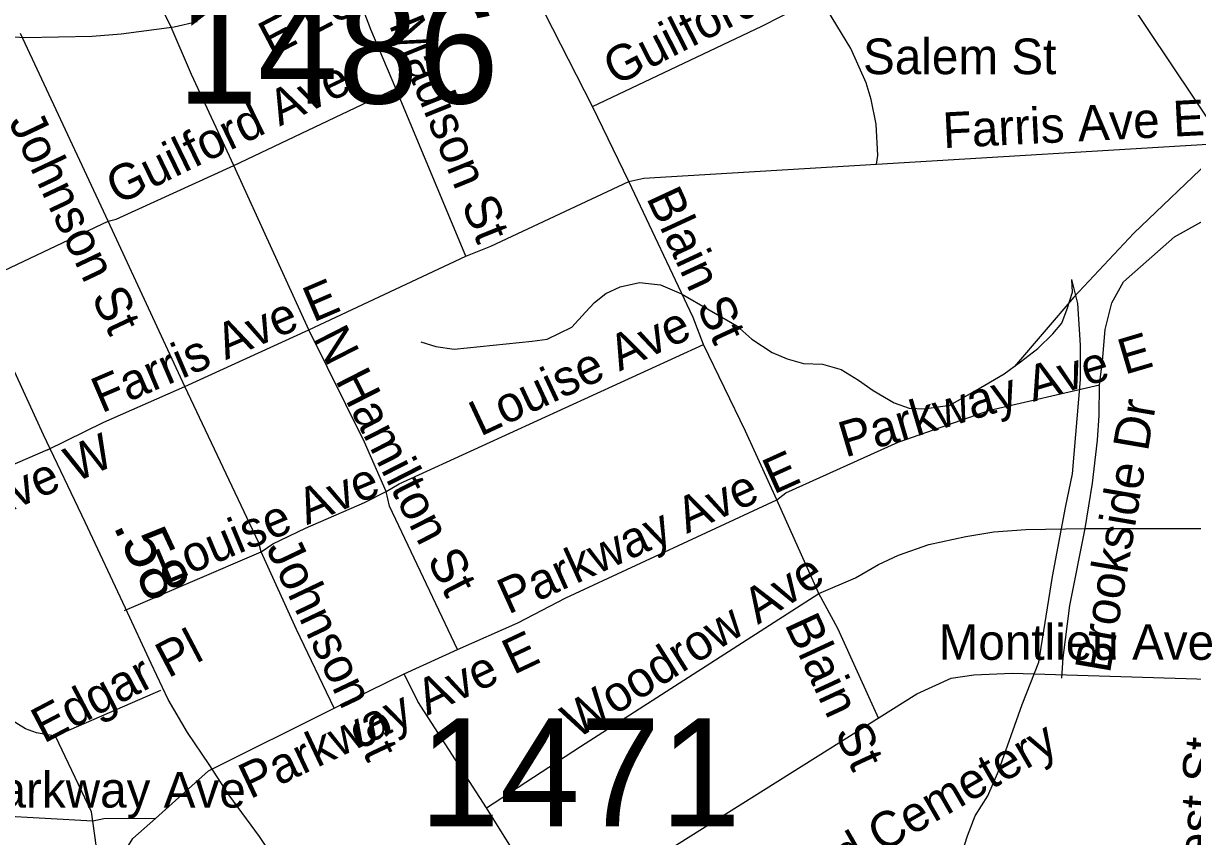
# Model space of a CAD drawing. Extents: x 1662474 to 1856135, y 779280 to 917889.
# Drawn here: x 1699415 to 1702532, y 808445 to 810613 of the extents above; entities that cross this region are included whole.
import ezdxf

# ---------------------------------------------------------------- set-up
doc = ezdxf.new("R2010")
doc.units = 0
for name, color, linetype in [('Cogo Default Point CELL', 7, 'Continuous'), ('Exist Hydrographic Misc Water Feature', 7, 'Continuous'), ('Exist Road Non-System Type 51', 7, 'Continuous'), ('Exist Road Non-System Type 51 Label', 7, 'Continuous'), ('Exist Road Primary US Mileage Hundredths English Label', 7, 'Continuous'), ('Exist Road Primary US UnDivided 4 Lane Attributed', 7, 'Continuous'), ('Exist Road Secondary Type 51 Attributed', 7, 'Continuous'), ('Exist Road Secondary Type 51 Divided Attributed', 7, 'Continuous'), ('Exist Road Secondary Type 51 Label', 7, 'Continuous')]:
    doc.layers.add(name, color=color, linetype=linetype)

msp = doc.modelspace()

# ---------------------------------------------------------------- linework, layer by layer
at = {"layer": 'Exist Hydrographic Misc Water Feature'}
for points in [[(1704194, 810833.5), (1703927.6, 810785.4), (1703456.1, 810667.9), (1702820.3, 810500), (1702743.7, 810450.7), (1702666.8, 810371.4), (1702591.6, 810259.9), (1702375.3, 810053.6), (1702215.4, 809882.9), (1702057.4, 809698.1)], [(1700475.1, 809764.4), (1700515.1, 809752.1), (1700563.2, 809744.5), (1700771.3, 809765.7), (1700811.3, 809771.5), (1700877.4, 809803), (1700913.5, 809843.3), (1700937.6, 809869), (1700967.8, 809893), (1701005.8, 809910.4), (1701057.8, 809922.4), (1701114, 809916.4), (1701169.6, 809892.2), (1701317.5, 809807.2), (1701357.4, 809771), (1701411.3, 809735.5), (1701451.1, 809719.1), (1701495.1, 809706.7), (1701545.2, 809704.8), (1701595, 809690.7), (1701641, 809661.9), (1701680.8, 809634.1), (1701736.8, 809601.7), (1701776.7, 809587.7), (1701816.6, 809585.3), (1701884.7, 809595.4), (1701952.8, 809633.4), (1702029.3, 809678.6), (1702073.2, 809710.5), (1702119.4, 809746.5), (1702159.4, 809785.9), (1702183.7, 809814.1), (1702197.7, 809852.5), (1702211.9, 809896.5), (1702210.1, 809930.1)], [(1701632, 807436.6), (1701622.5, 807491), (1701622.4, 807538.5), (1701627.6, 807805.1), (1701649.7, 807886.8), (1701690.2, 807952.4), (1701746.5, 808020.2), (1701820.8, 808126.2), (1701855.3, 808191.9), (1701885.6, 808303.7), (1701932.1, 808447.3), (1701952.4, 808501), (1701986.6, 808553.6), (1702014.9, 808619.5), (1702077.7, 808797.1), (1702122.2, 808910.3), (1702159, 809138.5), (1702193.6, 809322.4), (1702212.2, 809412.3), (1702233, 809663.8), (1702233.5, 809755.7), (1702226.2, 809866.7), (1702210.1, 809930.1)]]:
    msp.add_lwpolyline(points, dxfattribs=at)
at = {"layer": 'Exist Road Non-System Type 51'}
for p, q in [((1700932.2, 810391.4), (1700782.6, 810685.6)), ((1699641.4, 810085.4), (1699407.9, 810586.1)), ((1699975.9, 810234.4), (1700407.9, 810439.4)), ((1700595, 809992.2), (1700407.9, 810439.4)), ((1701029.6, 810191.6), (1700932.2, 810391.4)), ((1701689.4, 810237.6), (1702623.5, 810293.8)), ((1700176.6, 809796.1), (1699975.9, 810234.4)), ((1699845.4, 809644.9), (1699641.4, 810085.4)), ((1700176.6, 809796.1), (1700595, 809992.2)), ((1699845.4, 809644.9), (1700176.6, 809796.1)), ((1699479.8, 809476.7), (1699165.4, 809341)), ((1701535.9, 809092.9), (1701424.1, 809343.1)), ((1702245.9, 809266.4), (1702662.9, 809266.4)), ((1699684.8, 809047.6), (1700049.4, 809204.8)), ((1700430.4, 808878.8), (1700572.9, 808944.4)), ((1700243.9, 808787.7), (1700430.4, 808878.8)), ((1699780.9, 808834.4), (1699501.2, 808712.9)), ((1699908.9, 808620.8), (1700243.9, 808787.7)), ((1699908.9, 808620.8), (1699767.6, 808493.2)), ((1699600.2, 808486.4), (1699249.1, 808505.6)), ((1700843.8, 808212.4), (1700649.6, 808521.6))]:
    msp.add_line(p, q, dxfattribs=at)
for points in [[(1702623.5, 810293.8), (1702599.4, 810319.7), (1702288.9, 810782.9), (1702111.5, 811041.5)], [(1700407.9, 810439.4), (1700341.6, 810597.1), (1700299.4, 810706.6), (1700258, 810789.5)], [(1699806.5, 810609.2), (1699772.4, 810676.9), (1699731.8, 810740.9), (1699718.6, 810754.6)], [(1700932.2, 810391.4), (1701383.6, 810605.8), (1701540.9, 810686.6)], [(1701689.4, 810237.6), (1701692.6, 810261.2), (1701688.9, 810344.4), (1701675, 810409.8), (1701661.6, 810454.9), (1701620.9, 810545.7), (1701559.2, 810648), (1701540.9, 810686.6)], [(1699975.9, 810234.4), (1699863, 810476.9), (1699806.5, 810609.2)], [(1699641.4, 810085.4), (1699663, 810090.9), (1699975.9, 810234.4)], [(1701029.6, 810191.6), (1701068.8, 810200), (1701689.4, 810237.6)], [(1700595, 809992.2), (1700660.9, 810019.4), (1701029.6, 810191.6)], [(1701228.6, 809757), (1701200.5, 809829.4), (1701029.6, 810191.6)], [(1702283.6, 809649.7), (1702291.8, 809712.9), (1702298.9, 809797.2), (1702316.4, 809868), (1702347.4, 809924.4), (1702483.4, 810043.9), (1702732.5, 810182.7)], [(1699282.6, 809910.2), (1699364, 809954.4), (1699641.4, 810085.4)], [(1700382.4, 809365.1), (1700324.4, 809496.9), (1700176.6, 809796.1)], [(1700382.4, 809365.1), (1700416.8, 809385.6), (1701228.6, 809757)], [(1701424.1, 809343.1), (1701340.1, 809526.2), (1701228.6, 809757)], [(1699479.8, 809476.7), (1699630.1, 809549.9), (1699845.4, 809644.9)], [(1700049.4, 809204.8), (1700043, 809228.1), (1699845.4, 809644.9)], [(1701424.1, 809343.1), (1701448, 809361.2), (1701747.4, 809496.4), (1701991.2, 809582.2), (1702283.6, 809649.7)], [(1702245.9, 809266.4), (1702265.5, 809387.7), (1702278.9, 809501.9), (1702283.1, 809568.2), (1702283.6, 809649.7)], [(1700049.4, 809204.8), (1700079.8, 809225.8), (1700166.9, 809267.2), (1700324.4, 809335.8), (1700382.4, 809365.1)], [(1700572.9, 808944.4), (1700391.6, 809326.5), (1700382.4, 809365.1)], [(1700572.9, 808944.4), (1700733.2, 809014.8), (1700861.4, 809081.4), (1701424.1, 809343.1)], [(1701535.9, 809092.9), (1701633.2, 809134.9), (1701694.4, 809170.7), (1701748, 809195.9), (1701829.1, 809223.9), (1701927.5, 809244.9), (1702002, 809257.5), (1702087.6, 809263.9), (1702245.9, 809266.4)], [(1702183.1, 808867.8), (1702186.9, 808921.9), (1702204.4, 809061.2), (1702245.9, 809266.4)], [(1700243.9, 808787.7), (1700143.5, 808997.4), (1700049.4, 809204.8)], [(1700649.6, 808521.6), (1700899.9, 808685.4), (1701535.9, 809092.9)], [(1701695.2, 808759.6), (1701586, 809000.4), (1701535.9, 809092.9)], [(1699501.2, 808712.9), (1699450.1, 808721.6), (1699420.8, 808732.6), (1699383.6, 808755.9), (1699357.5, 808782.8), (1699334.9, 808819.8), (1699322.2, 808855.2), (1699318.4, 808892.4), (1699321, 808941.8)], [(1700649.6, 808521.6), (1700466.9, 808805.2), (1700430.4, 808878.8)], [(1699600.2, 808486.4), (1699596.9, 808511.4), (1699501.2, 808712.9)], [(1699767.6, 808493.2), (1699630.1, 808493), (1699600.2, 808486.4)], [(1699639.6, 808330.5), (1699625.4, 808360.7), (1699609.9, 808415.9), (1699600.2, 808486.4)], [(1699639.6, 808330.5), (1699707.1, 808440.2), (1699767.6, 808493.2)]]:
    msp.add_lwpolyline(points, dxfattribs=at)
at = {"layer": 'Exist Road Primary US UnDivided 4 Lane Attributed'}
msp.add_lwpolyline([(1700383.8, 807938), (1700228.8, 808172), (1700044.4, 808445.2), (1699963.2, 808556.2), (1699910.3, 808637.1), (1699852.5, 808723), (1699801.2, 808810.5), (1699755.6, 808906.8), (1699687.5, 809053.8), (1699579.9, 809283.2), (1699468.8, 809516.1), (1699328.9, 809820.8), (1699196.2, 810118.2), (1699142.5, 810229.3), (1699045.6, 810448), (1698961, 810612.1)], dxfattribs=at)
at = {"layer": 'Exist Road Secondary Type 51 Attributed'}
msp.add_lwpolyline([(1699303.1, 810582.3), (1699419.4, 810575), (1699598.3, 810578.9), (1699676.3, 810585.2), (1699816.9, 810604), (1699878.3, 810617.6)], dxfattribs=at)
at = {"layer": 'Exist Road Secondary Type 51 Divided Attributed'}
msp.add_lwpolyline([(1700383.8, 807938), (1701796.6, 808826.2), (1701888.7, 808867.3), (1701948.6, 808876.9), (1702051.2, 808880.7), (1702630.8, 808863), (1703526.1, 808865.3), (1703801, 808881.1), (1704025.7, 808903.9), (1704508.6, 808923.7), (1704554.4, 808916.1), (1704968.6, 808910.4), (1705503.2, 808917.7), (1705775, 808941)], dxfattribs=at)

# ---------------------------------------------------------------- texts
at = {"layer": 'Cogo Default Point CELL'}
for s, p in [('1486', (1699825.5, 810399.4)), ('1471', (1700470.8, 808472.3))]:
    msp.add_text(s, height=288, dxfattribs=at).set_placement(p)
at = {"layer": 'Exist Road Non-System Type 51 Label'}
for s, rotation, p in [('Guilford Ave', 26.9947, (1700993.2, 810445.5)), ('Madison St', 292.0088, (1700388.7, 810610.2)), ('Guilford Ave', 25.8794, (1699666.3, 810128.3)), ('Farris Ave E', 2.8641, (1701868.1, 810280.4)), ('Johnson St', 295.3333, (1699374.6, 810350.6)), ('Blain St', 294.8677, (1701074.7, 810148.3)), ('Farris Ave E', 23.2106, (1699623.7, 809573.2)), ('Louise Ave', 25.0946, (1700633.3, 809510.9)), ('N Hamilton St', 297.0586, (1700187.7, 809775.5)), ('Parkway Ave E', 16.5107, (1701606, 809455.4)), ('Brookside Dr', 80.2779, (1702311.4, 808878.2)), ('Farris Ave W', 23.8724, (1698991.5, 809139.8)), ('Parkway Ave E', 24.3437, (1700707.5, 809036.6)), ('Louise Ave', 22.7822, (1699793.1, 809116.5)), ('Johnson St', 295.4444, (1700060.7, 809213.9)), ('Woodrow Ave', 32.3286, (1700889.8, 808703.4)), ('Blain St', 294.8677, (1701443.2, 809011.4)), ('Edgar Pl', 27.7131, (1699469.7, 808692.5)), ('Parkway Ave E', 25.2659, (1700019.3, 808544.1)), ('Oakwood Cemetery', 29.9959, (1701206.8, 808114.8)), ('Forrest St', 86.3018, (1702570.5, 808150.4))]:
    msp.add_text(s, height=95, rotation=rotation, dxfattribs=at).set_placement(p)
for s, p in [('Salem St', (1701653.4, 810477.6)), ('W Parkway Ave', (1699111.6, 808522.7))]:
    msp.add_text(s, height=95, dxfattribs=at).set_placement(p)
at = {"layer": 'Exist Road Primary US Mileage Hundredths English Label'}
msp.add_text('.58', height=125, rotation=295.126, dxfattribs=at).set_placement((1699653.3, 809273.8))
at = {"layer": 'Exist Road Secondary Type 51 Label'}
msp.add_text('E Lexington Ave', height=95, rotation=27.6463, dxfattribs=at).set_placement((1700076, 810522.4))
msp.add_text('Montlieu Ave', height=95, dxfattribs=at).set_placement((1701855.1, 808916.5))

doc.saveas('drawing.dxf')
